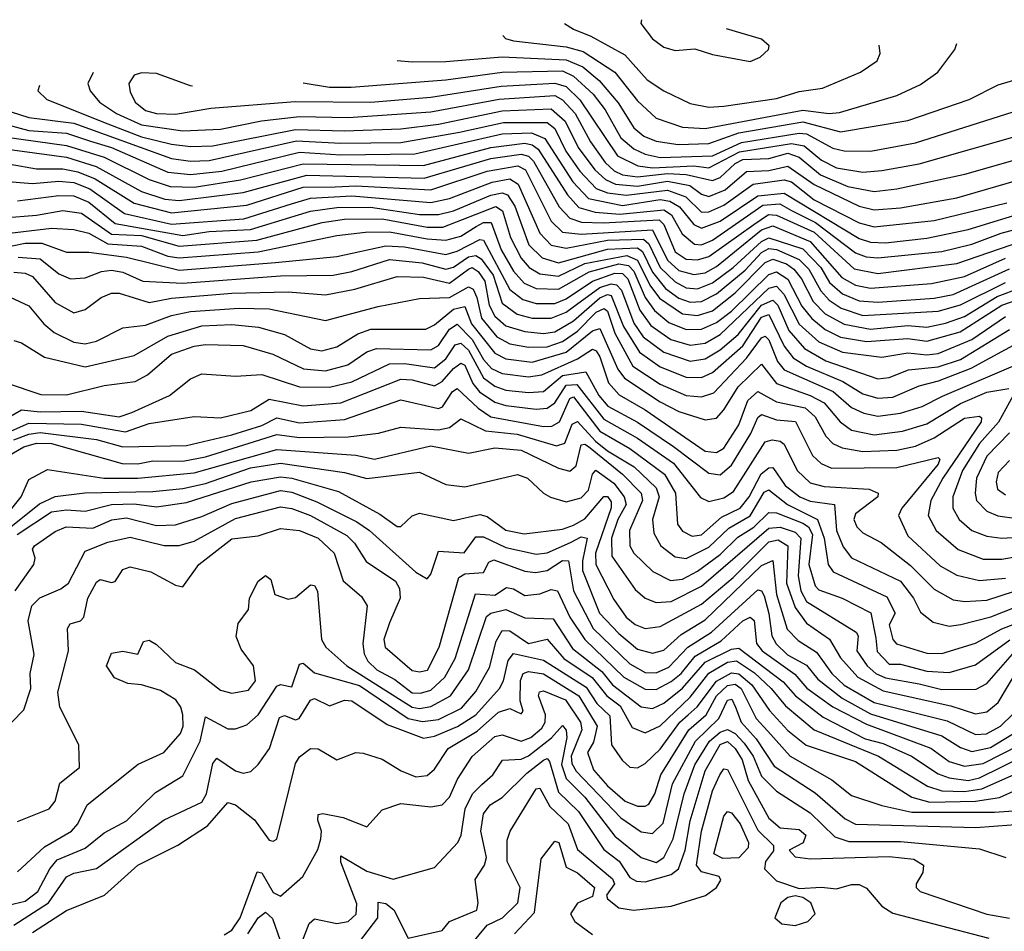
# Model space of a CAD drawing. Extents: x 1173029 to 1307123, y 522559 to 678521.
# Tile 556 of 623: x 1217621 to 1220241, y 668949 to 671375. Entities that reach past the tile are written whole.
import ezdxf

# ---------------------------------------------------------------- set-up
doc = ezdxf.new("R2010")
doc.units = 0

msp = doc.modelspace()

# ---------------------------------------------------------------- linework, layer by layer
at = {"layer": '0CON10XD'}
for points in [[(1219070.9, 671364.8), (1219095, 671349.2), (1219141.2, 671331.2), (1219231.5, 671281.5), (1219291, 671215), (1219335, 671185.2), (1219405, 671151.6), (1219455, 671142.3), (1219495, 671144.2), (1219635, 671165.2), (1219695, 671183.2), (1219757.6, 671192.4), (1219858.6, 671235), (1219903.3, 671265), (1219911.4, 671285), (1219908.5, 671306.5)], [(1219275.9, 671374.7), (1219274.2, 671365), (1219305, 671323.5), (1219335, 671301.5), (1219365, 671292.5), (1219417.3, 671297.3), (1219465, 671281.9), (1219565, 671263.5), (1219591.2, 671275), (1219614, 671295), (1219615.5, 671305.5), (1219595, 671322.5), (1219502.2, 671350.7)], [(1218906.8, 671332.5), (1218913.5, 671325), (1218935, 671318.1), (1219075, 671302.6), (1219120.4, 671290.4), (1219205, 671235.2), (1219265, 671158.4), (1219315, 671113), (1219385, 671088.9), (1219445, 671084.9), (1219705, 671133.8), (1219775, 671125.1), (1219802.6, 671127.4), (1219955, 671173), (1220018.1, 671201.9), (1220064.5, 671235), (1220109.5, 671295), (1220115.2, 671311.6)], [(1218625.2, 671266.4), (1218665, 671262.8), (1218755, 671263.4), (1218905, 671276), (1219075, 671267.9), (1219119.6, 671249.6), (1219163.2, 671213.2), (1219213.7, 671153.7), (1219255, 671086.8), (1219281.9, 671065), (1219315, 671051.9), (1219372.9, 671042.9), (1219455, 671044.9), (1219535, 671073.8), (1219705, 671102.5), (1219805, 671076.5), (1219985, 671106.2), (1220148, 671162), (1220225, 671201.1), (1220365, 671242.8), (1220456, 671295), (1220464, 671305), (1220462.5, 671315), (1220460.2, 671319.1)], [(1217816.1, 671234), (1217801.8, 671205), (1217808.2, 671185), (1217832.7, 671155), (1217878.1, 671125), (1217945, 671094.9), (1218055, 671079.1), (1218155, 671083.5), (1218264.5, 671105.5), (1218365, 671117.5), (1218495, 671114.7), (1218715, 671129.6), (1218896.7, 671163.3), (1219045, 671172.8), (1219065, 671161.8), (1219098.7, 671125), (1219139.9, 671049.9), (1219178.9, 670995), (1219202.7, 670972.7), (1219225, 670962), (1219265, 670956.3), (1219345, 670965), (1219395, 670962.8), (1219465, 670946.8), (1219485, 670954.5), (1219525, 670992.4), (1219545, 671002.3), (1219615, 671005.1), (1219665, 671019.2), (1219695, 671008.6), (1219752.1, 670962.1), (1219825, 670930.7), (1219895, 670917.7), (1219955, 670924.6), (1220136.7, 670963.3), (1220295, 671008.6)], [(1218080.7, 671197.9), (1218075, 671198.8), (1217985, 671231.6), (1217945, 671233.5), (1217925, 671226.8), (1217911.1, 671205), (1217915, 671182.5), (1217928.3, 671155), (1217955, 671133.4), (1217985.1, 671125.1), (1218035, 671123.1), (1218129.3, 671139.3), (1218353.4, 671156.6), (1218554.9, 671155.1), (1218715, 671168.4), (1218902.5, 671197.5), (1219045, 671206.1), (1219075, 671196.8), (1219111.5, 671161.5), (1219212, 671012), (1219265.7, 670985.7), (1219305, 670980.6), (1219415, 670985.7), (1219455, 670980.2), (1219536.9, 671023.1), (1219675.1, 671044.9), (1219708.8, 671038.8), (1219755, 671000.6), (1219795, 670980.9), (1219865, 670969.1), (1219915, 670973.5), (1220015, 670991), (1220295, 671071.2)], [(1218374.9, 671206.5), (1218445, 671195.1), (1218502.5, 671195), (1218755, 671215.1), (1218905, 671234.7), (1219065, 671238.5), (1219095, 671224.7), (1219146.7, 671176.7), (1219178.9, 671135), (1219220.4, 671060.4), (1219255, 671030.9), (1219285, 671016.8), (1219325, 671008.2), (1219465, 671012.3), (1219542.1, 671047.8), (1219695, 671073), (1219715, 671071.1), (1219785, 671032.4), (1219815, 671025.7), (1219885, 671024.9), (1220005, 671047.2), (1220265, 671129.5)], [(1217673.1, 671199.8), (1217668.8, 671185), (1217692.5, 671162.5), (1217855, 671097.6), (1217945, 671063), (1218025, 671043.9), (1218075, 671037.6), (1218135, 671038.9), (1218355, 671082.3), (1218485, 671078.6), (1218635, 671084), (1218735, 671096.9), (1218905, 671132.2), (1219035, 671137.1), (1219072.8, 671105), (1219107.5, 671035), (1219151.2, 670975), (1219179.7, 670949.7), (1219206.9, 670936.9), (1219265, 670931.9), (1219345, 670944.7), (1219403.9, 670933.9), (1219435, 670910.6), (1219455, 670904), (1219498.1, 670921.9), (1219555, 670970.4), (1219615, 670973.4), (1219665, 670985.1), (1219735, 670935.8), (1219855, 670878.3), (1219895, 670869.1), (1219965, 670874.1), (1220115, 670900.8), (1220295, 670952.7)], [(1217525.4, 671152.6), (1217645, 671114.5), (1217765, 671099.2), (1218025, 671005.1), (1218075, 670997.9), (1218125, 671000.1), (1218357.4, 671052.6), (1218475, 671045.7), (1218635, 671048.3), (1218791.1, 671075), (1218908.5, 671101.5), (1219025, 671101.1), (1219044.8, 671084.8), (1219074.3, 671025), (1219111.2, 670971.2), (1219155.3, 670925.3), (1219185, 670913.7), (1219235, 670907.7), (1219345, 670920.8), (1219393.7, 670903.7), (1219435, 670862.4), (1219455, 670863.6), (1219495, 670880.9), (1219573.3, 670936.7), (1219655, 670948.4), (1219675, 670942.9), (1219735, 670894.9), (1219855, 670834.3), (1219895, 670823.6), (1220055, 670840.2), (1220247.8, 670887.8)], [(1217565, 671101.3), (1217645, 671079.5), (1217745, 671072.5), (1217808.9, 671051.1), (1217864.5, 671034.5), (1218015, 670969.3), (1218075, 670962.5), (1218158.5, 670971.5), (1218365, 671022.3), (1218475, 671015.1), (1218672.3, 671017.7), (1218905, 671070.8), (1218983.2, 671073.2), (1219018.5, 671058.5), (1219092.8, 670942.8), (1219135, 670898.7), (1219225, 670880.7), (1219325, 670896.6), (1219351.5, 670891.5), (1219377, 670877), (1219415, 670829.5), (1219435, 670819.9), (1219485, 670838.2), (1219585, 670905.6), (1219655, 670912.9), (1219855, 670792.3), (1219885, 670783.1), (1219925, 670780.8), (1220035, 670793.6), (1220145, 670816.6), (1220312.5, 670867.5)], [(1217535, 671069), (1217745, 671040.2), (1217845, 671008.6), (1217965, 670949.2), (1218020.7, 670930.7), (1218085, 670929), (1218208.7, 670948.7), (1218375, 670991.3), (1218695, 670986.3), (1218875, 671034.8), (1218965, 671045.8), (1218985, 671041.6), (1219000.4, 671030.4), (1219078.4, 670908.4), (1219108.8, 670875), (1219152.1, 670862.1), (1219217.6, 670857.6), (1219335, 670868.8), (1219355.4, 670855.4), (1219384.3, 670805), (1219417, 670777), (1219435, 670775.3), (1219465, 670787.6), (1219598.8, 670881.2), (1219644.3, 670884.3), (1219675, 670867.2), (1219739, 670835), (1219845, 670754.7), (1219873.9, 670743.9), (1219905, 670740.8), (1220075, 670758.2), (1220155, 670777.3), (1220233.1, 670806.9), (1220335, 670834.3)], [(1217575, 671031.7), (1217745, 671008.5), (1217824.1, 670984.1), (1217945, 670917.6), (1218006.9, 670896.9), (1218045, 670893.4), (1218145, 670905.7), (1218215, 670915.1), (1218385, 670961), (1218696.9, 670953.1), (1218875, 671005.4), (1218955, 671016.8), (1218975, 671011.5), (1218988.4, 670998.4), (1219056.8, 670876.8), (1219085, 670846.8), (1219116.1, 670836.1), (1219173.8, 670833.8), (1219322.4, 670842.4), (1219335, 670829.7), (1219365, 670757.3), (1219395, 670737.3), (1219425, 670735.3), (1219455, 670744.7), (1219575, 670830.1), (1219614.1, 670855.9), (1219635, 670854.6), (1219735, 670809.3), (1219842.1, 670712.1), (1219905, 670698.9), (1220115, 670725.5), (1220344.7, 670805.3)], [(1217595, 670990.1), (1217665, 670977.4), (1217735, 670977.9), (1217775, 670970.1), (1217821.4, 670951.4), (1217925, 670886.5), (1218025, 670860.5), (1218225, 670881.5), (1218375, 670928.7), (1218460.3, 670930.3), (1218515, 670932.6), (1218715, 670921.9), (1218865, 670971.2), (1218946.1, 670986.1), (1218966.6, 670975), (1219035, 670838.8), (1219065, 670809.4), (1219115, 670804.2), (1219305, 670815.8), (1219345, 670734.7), (1219375, 670707.6), (1219415, 670696.3), (1219445, 670701.5), (1219475, 670717.8), (1219595, 670815.1), (1219625, 670825.9), (1219725, 670784.7), (1219809, 670689), (1219845, 670668.2), (1219885, 670660.7), (1220047.7, 670672.3), (1220135, 670691.5), (1220245, 670740.2)], [(1217425, 670957), (1217655, 670939.1), (1217725.1, 670944.9), (1217765, 670941.2), (1217807.1, 670925), (1217899.4, 670859.4), (1218025, 670830.4), (1218217.5, 670845), (1218344.2, 670885), (1218395, 670899.7), (1218505, 670906.2), (1218715, 670888), (1218765, 670898.8), (1218878, 670942), (1218925, 670951.1), (1218947.1, 670937.1), (1219005, 670806.6), (1219034.8, 670775), (1219075, 670766.9), (1219185, 670787.9), (1219280.8, 670790.8), (1219295, 670778.2), (1219325.3, 670715.3), (1219365, 670677), (1219395, 670661.3), (1219425, 670658.8), (1219465, 670674.9), (1219519.4, 670715), (1219595, 670784.6), (1219615, 670793.9), (1219704.8, 670764.8), (1219753, 670715), (1219775.7, 670675), (1219810.8, 670645), (1219855, 670626.8), (1219905, 670623.1), (1220055, 670633.5), (1220105, 670643.1), (1220255, 670712.1)], [(1217615, 670892.3), (1217725, 670907.3), (1217765, 670906.2), (1217805, 670889.3), (1217875, 670832.7), (1218055, 670800.6), (1218125, 670810.9), (1218235, 670816), (1218395, 670865.3), (1218465, 670875.1), (1218554.2, 670875.8), (1218685, 670856.3), (1218735, 670856.2), (1218775, 670866.2), (1218875, 670908), (1218905, 670913.9), (1218918.8, 670908.8), (1218938.4, 670878.4), (1218976, 670776), (1219010.9, 670740.9), (1219055, 670728), (1219185, 670764.3), (1219265, 670767.9), (1219278.1, 670758.1), (1219305, 670702.6), (1219339.5, 670659.5), (1219375, 670633.5), (1219405, 670623.1), (1219435, 670624.7), (1219475, 670645.3), (1219551.8, 670708.2), (1219595, 670754.9), (1219615, 670766.1), (1219635, 670763.5), (1219695, 670736.7), (1219721.2, 670711.2), (1219753.2, 670653.2), (1219775, 670628.6), (1219806.9, 670606.9), (1219865, 670587.8), (1220065, 670599.4), (1220125, 670616), (1220244.5, 670675.5)], [(1217577.8, 670847.8), (1217665, 670854.1), (1217735, 670866.9), (1217785, 670859.5), (1217865, 670803.9), (1217945, 670800.2), (1218045, 670772.2), (1218251.6, 670788.4), (1218425.4, 670835), (1218485, 670843.8), (1218585, 670844.6), (1218705, 670822.7), (1218747.3, 670822.7), (1218887.7, 670877.7), (1218906, 670866), (1218926.9, 670795), (1218955, 670739.7), (1218976.4, 670715), (1219005, 670698.6), (1219055, 670691.9), (1219124.5, 670725.5), (1219236.9, 670746.9), (1219265, 670735), (1219298.3, 670668.3), (1219323.4, 670633.4), (1219385, 670592.3), (1219425, 670587.4), (1219465, 670600.4), (1219525, 670647.7), (1219605, 670728.3), (1219625, 670737.8), (1219662, 670725), (1219681.1, 670711.1), (1219701.7, 670685), (1219733, 670625), (1219765, 670592.2), (1219815, 670564.5), (1219885, 670551.6), (1219985, 670560.8), (1220035, 670556.6), (1220085, 670566.9), (1220135, 670584.7), (1220222.1, 670637.9), (1220345, 670684.6)], [(1217555, 670802.6), (1217705, 670820), (1217765, 670816.7), (1217805, 670806.7), (1217855, 670778), (1217945, 670771.9), (1218015, 670745.7), (1218045, 670741.1), (1218255, 670756.9), (1218465, 670800.2), (1218540.9, 670809.1), (1218605, 670810.1), (1218705, 670791.5), (1218755, 670788.2), (1218795, 670798.6), (1218835.8, 670824.2), (1218855, 670835.1), (1218875.2, 670835.2), (1218902.4, 670762.4), (1218935, 670705.5), (1218963.5, 670673.5), (1218995, 670659.7), (1219055, 670658), (1219136.7, 670703.3), (1219215, 670724.7), (1219240.8, 670720.8), (1219255.7, 670705.7), (1219285.7, 670635.7), (1219310.5, 670600.5), (1219348.6, 670568.6), (1219395, 670550.6), (1219435, 670551.3), (1219475, 670569.1), (1219515, 670599.4), (1219615, 670696.4), (1219635, 670703.4), (1219665, 670683.9), (1219702.1, 670612.1), (1219729.3, 670579.3), (1219765, 670549.9), (1219805, 670530.2), (1219875, 670518.5), (1219985, 670526.2), (1220035, 670518.9), (1220124.3, 670544.3), (1220235, 670614.6), (1220365, 670660.3)], [(1217565, 670765.6), (1217635, 670779.9), (1217679.7, 670779.7), (1217745, 670756.5), (1217804.2, 670755.8), (1217905, 670742.6), (1218045, 670708.1), (1218301.1, 670728.9), (1218465.1, 670744.9), (1218595, 670773.2), (1218645, 670770.3), (1218755, 670749.9), (1218785, 670758.3), (1218845, 670789.8), (1218855, 670788.2), (1218925, 670656.4), (1218959.7, 670629.7), (1218995, 670619.2), (1219045, 670619.8), (1219075, 670632.1), (1219145, 670679.3), (1219205, 670699.9), (1219225, 670699.6), (1219239.3, 670685), (1219271.6, 670601.6), (1219300.6, 670560.6), (1219353.4, 670523.4), (1219405, 670508.3), (1219445, 670513.9), (1219485, 670536.9), (1219615, 670660.6), (1219635, 670665.5), (1219654.2, 670644.2), (1219695, 670564.9), (1219747.6, 670517.6), (1219810.3, 670490.3), (1219915, 670477.1), (1219985, 670487.8), (1220035, 670482.8), (1220065, 670486.5), (1220155, 670523.3), (1220245, 670584.7)], [(1217616.9, 670743.1), (1217675, 670738.2), (1217725, 670698.4), (1217755.5, 670685.5), (1217795, 670687.5), (1217838.2, 670705), (1217865, 670708.4), (1217895, 670702.6), (1217948.7, 670678.7), (1218055, 670673.3), (1218315, 670693.1), (1218455, 670694.9), (1218505, 670704.2), (1218605, 670736.8), (1218691.9, 670728.1), (1218755, 670711), (1218775, 670716.4), (1218815, 670743.6), (1218835, 670747.5), (1218848.6, 670738.6), (1218881.1, 670695), (1218905, 670620.6), (1218945, 670590.7), (1218985, 670580.6), (1219035, 670580.2), (1219075, 670596.7), (1219102.8, 670617.2), (1219165, 670661.7), (1219195, 670671.5), (1219209.4, 670669.4), (1219222.2, 670655), (1219255, 670567.2), (1219280.5, 670530.5), (1219335, 670490.2), (1219405, 670466.4), (1219445, 670472.5), (1219485, 670496.1), (1219532.6, 670537.4), (1219594.9, 670615.1), (1219625, 670628.3), (1219638.4, 670615), (1219667.6, 670547.6), (1219709.3, 670499.3), (1219766.6, 670466.6), (1219905, 670418.9), (1219935, 670422.7), (1219986.8, 670443.2), (1220065, 670451.3), (1220125, 670470.6), (1220255, 670550.5)], [(1217605, 670702.8), (1217635, 670699.9), (1217655, 670691), (1217715, 670622.3), (1217765, 670594.3), (1217795, 670603.3), (1217837.3, 670635), (1217865, 670647.4), (1217885, 670646.9), (1217965, 670621.7), (1218025, 670634), (1218185, 670647), (1218335, 670650.8), (1218435, 670642.4), (1218512.7, 670657.3), (1218625, 670690.9), (1218695, 670689.7), (1218765, 670673.3), (1218815, 670711), (1218825, 670715.1), (1218841, 670705), (1218858.5, 670678.5), (1218870.1, 670615), (1218885, 670586), (1218915, 670560.2), (1218965, 670544.7), (1219015, 670539.2), (1219045, 670544), (1219095, 670573.3), (1219165, 670634.8), (1219185, 670643), (1219195, 670640.7), (1219228.1, 670558.2), (1219270.3, 670490.3), (1219325, 670450.9), (1219395, 670423.6), (1219435, 670422.3), (1219465, 670436.2), (1219545, 670507.1), (1219595, 670583.4), (1219615, 670590.3), (1219655, 670505.5), (1219679.1, 670475), (1219715, 670452.4), (1219811.6, 670411.6), (1219865, 670379), (1219905, 670368), (1219945, 670370), (1220015, 670400), (1220066.5, 670413.5), (1220153, 670447), (1220295, 670524.9)], [(1217595, 670636.6), (1217645, 670612.9), (1217685.1, 670565.1), (1217712.6, 670542.6), (1217765, 670516.6), (1217795, 670512.1), (1217825, 670518.8), (1217895, 670554.7), (1217955, 670561.7), (1218025, 670587.5), (1218075, 670598.6), (1218205, 670607.4), (1218285, 670605.1), (1218435, 670574.4), (1218575, 670611.6), (1218685, 670633), (1218765, 670635.1), (1218815, 670664), (1218828, 670658), (1218837.3, 670635), (1218850.1, 670580.1), (1218890.7, 670530.7), (1218925, 670512.1), (1218975, 670502.9), (1219025, 670504.2), (1219065, 670518), (1219105, 670546.1), (1219155, 670596.3), (1219176.2, 670606.2), (1219185, 670599), (1219205, 670540.3), (1219252.8, 670452.8), (1219325, 670404.7), (1219395, 670374.4), (1219435, 670371), (1219468.2, 670381.8), (1219555, 670473.7), (1219595, 670528.1), (1219605, 670532.8), (1219615, 670522.4), (1219637.3, 670465), (1219655, 670442.9), (1219785.6, 670385), (1219835, 670342.8), (1219867.2, 670327.2), (1219905, 670320), (1219965, 670328), (1220022.5, 670345), (1220077.1, 670373), (1220295, 670465.9)], [(1217605, 670520.7), (1217625, 670514.7), (1217686.9, 670476.9), (1217795, 670450.5), (1217925, 670481.3), (1218015, 670532.4), (1218105, 670559.7), (1218185, 670563.8), (1218256.5, 670556.5), (1218325, 670536.8), (1218395, 670498.5), (1218425, 670493.8), (1218465, 670504.5), (1218520.9, 670539.1), (1218555, 670550.8), (1218701.3, 670551.3), (1218725, 670562.4), (1218775, 670604.7), (1218805, 670611.5), (1218823, 670565), (1218885, 670487), (1218915, 670472.4), (1218985, 670463.2), (1219075, 670490.3), (1219145, 670546.9), (1219165, 670552.8), (1219212.5, 670445), (1219230.5, 670420.5), (1219325, 670358), (1219375, 670332.2), (1219445, 670310), (1219475, 670314.7), (1219495, 670336.2), (1219532.7, 670397.3), (1219595, 670457.6), (1219635, 670406.2), (1219724.8, 670375), (1219762, 670355), (1219804.6, 670304.6), (1219835, 670282), (1219895, 670269.7), (1219970.1, 670279.9), (1220035, 670299.4), (1220125, 670353.3), (1220195, 670383.1), (1220253.5, 670393.5)], [(1217585, 670408.4), (1217676.9, 670376.9), (1217745, 670376.1), (1217845, 670401.1), (1217927.9, 670412.1), (1217960.6, 670429.4), (1218025, 670484.5), (1218085, 670505.9), (1218115, 670510.1), (1218215, 670508), (1218294.4, 670484.4), (1218375.7, 670445.7), (1218435, 670440.4), (1218493.8, 670456.2), (1218545, 670490.5), (1218569.9, 670500.1), (1218715, 670496.4), (1218735, 670507.6), (1218765, 670551.6), (1218785, 670564.6), (1218825, 670523.9), (1218855, 670470.3), (1218876.3, 670446.3), (1218905, 670432.8), (1218975, 670424.1), (1219010.6, 670429.4), (1219105, 670472.2), (1219145, 670497.8), (1219155, 670493.7), (1219165, 670477.5), (1219188.1, 670408.1), (1219216.2, 670376.2), (1219285, 670336.5), (1219445, 670226.7), (1219475, 670222.8), (1219495.1, 670234.9), (1219535, 670296.2), (1219558.6, 670361.4), (1219585, 670385.2), (1219635, 670357.7), (1219711.6, 670341.6), (1219737.7, 670317.8), (1219766.7, 670266.7), (1219785, 670246.7), (1219810, 670235), (1219865, 670225.3), (1219955, 670229.1), (1220005, 670239.8), (1220055, 670262.1), (1220135, 670313.9), (1220175, 670319.7), (1220180.9, 670315), (1220179.6, 670305), (1220077.7, 670155), (1220045.4, 670095), (1220038.5, 670055), (1220060, 670015), (1220118.4, 669965), (1220185, 669938.9), (1220235, 669939.5), (1220345, 669959)], [(1217575, 670307.4), (1217625, 670336.7), (1217675, 670330.8), (1217785, 670333.1), (1217885, 670317.9), (1217919.5, 670329.5), (1218019.6, 670375), (1218075, 670418.6), (1218105, 670432.6), (1218195, 670426.2), (1218265, 670430.3), (1218365, 670398.1), (1218445, 670396.9), (1218505, 670411.1), (1218605, 670459), (1218645, 670460.2), (1218725, 670448.2), (1218755, 670472.1), (1218780.1, 670509.9), (1218795, 670514), (1218815, 670495.6), (1218855, 670421.7), (1218885, 670399.8), (1218915, 670388.9), (1218975, 670382.8), (1219014.5, 670385.5), (1219065, 670427.5), (1219127.9, 670437.9), (1219162, 670375), (1219186.2, 670346.2), (1219265, 670303.8), (1219361.1, 670238.9), (1219455, 670168.3), (1219485, 670163.4), (1219515, 670189), (1219566.9, 670273.1), (1219585, 670316.2), (1219595, 670323.8), (1219635, 670310.3), (1219685.3, 670305.3), (1219731.1, 670215), (1219753.6, 670193.6), (1219781.6, 670181.6), (1219955, 670183.1), (1220065, 670209.4), (1220069.4, 670205), (1220065, 670191.6), (1219968.7, 670075), (1219960, 670055), (1219985, 670001.4), (1220071.1, 669921.1), (1220115, 669896.6), (1220175, 669882.2), (1220245, 669888.7)], [(1217575, 670269.7), (1217645, 670300.8), (1217785, 670298.3), (1217855.9, 670285.9), (1217902.1, 670277.9), (1217965, 670299.9), (1218085, 670318.9), (1218155, 670315.6), (1218236.2, 670335), (1218285, 670364.8), (1218375, 670347.1), (1218475, 670355.1), (1218635, 670417.8), (1218665, 670416.3), (1218725, 670400.8), (1218745, 670412.2), (1218775, 670446.8), (1218795, 670460.6), (1218805, 670455.5), (1218826.7, 670406.7), (1218844.8, 670384.8), (1218885, 670356.7), (1218915, 670348.1), (1218995, 670338.1), (1219025, 670340.8), (1219045, 670354.8), (1219075, 670402.4), (1219103.7, 670403.7), (1219175, 670311.7), (1219265, 670260.9), (1219361, 670195), (1219433, 670103), (1219455, 670093), (1219495, 670102.4), (1219520.8, 670119.2), (1219605, 670251.5), (1219623.2, 670256.8), (1219645, 670253.5), (1219655.1, 670245.1), (1219690, 670175), (1219725, 670142.1), (1219762.1, 670132.1), (1219882, 670125), (1219905.5, 670115), (1219904.7, 670105), (1219845, 670060), (1219841.3, 670045), (1219848.6, 670025), (1219865, 670009.3), (1219913.7, 669983.7), (1219992.1, 669922.1), (1220055, 669858.9), (1220105, 669830.8), (1220136.1, 669826.1), (1220195, 669830), (1220345, 669878.9)], [(1217605, 670256.9), (1217645, 670272.2), (1217675, 670276.1), (1217825, 670257.7), (1217895, 670238.1), (1218065, 670242), (1218185, 670269.6), (1218265, 670294.7), (1218305, 670315.1), (1218365, 670301.6), (1218485, 670311), (1218635, 670362.7), (1218735, 670340.2), (1218745.7, 670344.3), (1218772.4, 670385), (1218785, 670393.1), (1218840.9, 670340.9), (1218875, 670318.2), (1219015, 670292.2), (1219036.8, 670293.2), (1219057.5, 670305), (1219085, 670366.6), (1219095, 670370.9), (1219165, 670279.9), (1219245, 670233.7), (1219337.2, 670165), (1219366.1, 670115), (1219371.9, 670031.9), (1219385, 670013.9), (1219410.5, 670000.5), (1219435, 670004.1), (1219488.7, 670051.3), (1219538.1, 670075), (1219562.2, 670105), (1219593.8, 670166.2), (1219615, 670182.3), (1219625, 670183), (1219658.5, 670135), (1219697.1, 670105), (1219725, 670093.4), (1219789.5, 670085), (1219794.3, 670015), (1219812.3, 669972.3), (1219835, 669942.8), (1219965, 669880.5), (1219999.7, 669835), (1220018.4, 669798.4), (1220051.8, 669771.8), (1220095, 669761.2), (1220125.6, 669765.6), (1220205.5, 669785.5), (1220345, 669840.4)], [(1220265, 670374.7), (1220226.3, 670303.7), (1220175, 670247.3), (1220130, 670175), (1220104.3, 670105), (1220104.1, 670075), (1220121.5, 670045), (1220155, 670015.2), (1220195, 670000), (1220235, 669994.6), (1220365, 670002.6)], [(1217587.5, 670212.5), (1217631.6, 670238.4), (1217665, 670247.6), (1217705, 670247.2), (1217893.4, 670193.4), (1217935, 670192.7), (1217975, 670201.1), (1218055, 670199.6), (1218115, 670211.1), (1218305, 670270.9), (1218365, 670263.2), (1218494.6, 670264.6), (1218575.4, 670274.6), (1218635, 670290.2), (1218735, 670283.6), (1218765, 670289.7), (1218795, 670312.6), (1218860.2, 670280.2), (1218945, 670271.5), (1219049.2, 670240.8), (1219071.8, 670248.2), (1219091.2, 670298.8), (1219105, 670305.1), (1219153.3, 670253.3), (1219185, 670227.2), (1219256, 670185), (1219315, 670129.3), (1219322.6, 670105), (1219305.2, 670045), (1219308.1, 670008.1), (1219327.1, 669975), (1219365, 669945.2), (1219395, 669941), (1219455, 669971.4), (1219508.1, 670021.9), (1219565, 670054.5), (1219602.3, 670117.7), (1219615, 670123.7), (1219663.9, 670085), (1219744.5, 670044.5), (1219761.6, 669995), (1219772.7, 669925), (1219785.7, 669905), (1219928.9, 669838.9), (1219950.8, 669795), (1219935.2, 669764.8), (1219944.6, 669725), (1219954.1, 669714.1), (1220035, 669689.2), (1220075, 669688.3), (1220165, 669715.2), (1220235, 669753.9), (1220355, 669800.3)], [(1220255.2, 670275), (1220195, 670213.4), (1220167.7, 670155), (1220163.4, 670115), (1220167.6, 670095), (1220195, 670066.6), (1220224, 670054), (1220275, 670047.1)], [(1217592.9, 670065), (1217624.1, 670105), (1217645, 670151.4), (1217695, 670177.8), (1217844.5, 670154.5), (1217935, 670154.7), (1218085, 670169.2), (1218305, 670231.3), (1218515, 670215.9), (1218565, 670205.2), (1218715, 670241), (1218815, 670221.1), (1218885.1, 670235.1), (1218955, 670229.6), (1219055, 670180.9), (1219085, 670173.1), (1219102.2, 670187.8), (1219115, 670243.6), (1219125, 670245.3), (1219135, 670238.6), (1219225.5, 670165.5), (1219274.9, 670115), (1219278, 670095), (1219244.1, 670015), (1219244.5, 669975), (1219255.7, 669955), (1219306.2, 669906.2), (1219352.6, 669882.6), (1219385, 669885.8), (1219425, 669907.6), (1219485, 669951.2), (1219532.5, 669997.5), (1219575, 670024), (1219615, 670063), (1219635, 670062.2), (1219705.1, 670035.1), (1219720.5, 670025), (1219730.8, 670005), (1219720.8, 669925), (1219738.2, 669868.2), (1219747.8, 669857.8), (1219809.7, 669835), (1219886.4, 669796.4), (1219899.2, 669729.2), (1219903, 669693), (1219935, 669659.4), (1219965, 669659.4), (1220035, 669640.7), (1220095, 669637.4), (1220165, 669658), (1220255.7, 669724.3)], [(1220255, 670201.6), (1220225, 670170), (1220219.8, 670145), (1220223, 670125), (1220245, 670110)], [(1217556.6, 669993.4), (1217673.5, 670086.5), (1217715, 670105.8), (1217794.2, 670115.8), (1217975, 670119.2), (1218055, 670127.2), (1218115, 670140.9), (1218235, 670182.3), (1218315, 670194.3), (1218485, 670169.9), (1218545, 670153.5), (1218685, 670170.9), (1218755, 670137.4), (1218805, 670131.6), (1218945.5, 670164.5), (1218971.9, 670155), (1219014.4, 670114.4), (1219033.8, 670103.8), (1219075, 670091.3), (1219115, 670102), (1219135, 670122.6), (1219145.1, 670164.9), (1219153.7, 670176.3), (1219201.7, 670141.7), (1219229.9, 670105), (1219234.7, 670085), (1219212.8, 670045), (1219196, 669995), (1219196.7, 669946.7), (1219258.6, 669858.6), (1219285, 669835.2), (1219315, 669823.8), (1219355, 669826.9), (1219435, 669867.6), (1219615, 670021.2), (1219645, 670024.2), (1219685, 670011), (1219699.7, 669995), (1219692.7, 669895), (1219700.2, 669855), (1219715, 669826.1), (1219846.9, 669745), (1219852.4, 669735), (1219849.1, 669695), (1219876.3, 669655), (1219899.3, 669635), (1219925, 669623.3), (1220015, 669607.3), (1220075, 669592), (1220166.4, 669593.6), (1220195, 669608.4), (1220263.3, 669686.7)], [(1217613.6, 670005), (1217705, 670065.3), (1217745, 670070.6), (1217795, 670067.1), (1217865, 670084.9), (1217925, 670086.7), (1217985, 670078.6), (1218065, 670090), (1218236.8, 670145), (1218315, 670158.1), (1218344.9, 670154.9), (1218469.5, 670119.5), (1218579.1, 670059.1), (1218625, 670026.4), (1218635, 670026), (1218665.6, 670054.4), (1218685, 670061.9), (1218775, 670041.7), (1218845, 670058.3), (1218865, 670052.7), (1218915, 670016.4), (1218963.7, 670006.3), (1219065, 670019.3), (1219095, 670029.3), (1219125, 670046.3), (1219175, 670106.3), (1219185, 670106.1), (1219195, 670091.8), (1219195, 670075.6), (1219153.3, 669955), (1219153.9, 669925), (1219201.9, 669831.9), (1219235, 669785.2), (1219258.8, 669765), (1219285, 669754.2), (1219325, 669759.8), (1219435, 669819.3), (1219519.8, 669890.2), (1219614.4, 669985), (1219639.6, 669990.4), (1219664.9, 669974.9), (1219661.8, 669875), (1219685, 669810.2), (1219715, 669769.1), (1219776.2, 669726.2), (1219805, 669676.5), (1219851.8, 669625), (1219918.8, 669588.8), (1220099.1, 669549.1), (1220165, 669527.7), (1220195, 669533.3), (1220225, 669557.5), (1220280.4, 669649.6)], [(1217608.4, 669855), (1217658, 669925), (1217661.7, 669941.7), (1217654.6, 669965.4), (1217660, 669975), (1217715, 670012.6), (1217744.3, 670025), (1217815, 670021.8), (1217866.1, 670043.9), (1217905, 670049.3), (1217985, 670028.8), (1218035, 670030.3), (1218105, 670052.4), (1218185, 670087.2), (1218315, 670122), (1218345, 670117.3), (1218411.3, 670091.3), (1218518.1, 670038.1), (1218551.3, 670015), (1218675, 669904.2), (1218705, 669887.1), (1218715, 669899.2), (1218735, 669960.3), (1218803.6, 669956.4), (1218835, 669998.5), (1218855, 669998.8), (1218915, 669970.4), (1218995, 669952.3), (1219025, 669956.4), (1219086.5, 669983.5), (1219115, 669998.3), (1219131.3, 669995), (1219118.3, 669935), (1219118.8, 669908.8), (1219164.3, 669795), (1219215, 669741), (1219265, 669699.5), (1219305, 669689), (1219335, 669697.2), (1219381.5, 669738.5), (1219445, 669777.9), (1219595, 669921.9), (1219625, 669935.8), (1219635.1, 669845.1), (1219663, 669753), (1219692.5, 669722.5), (1219741.3, 669691.3), (1219782.2, 669635), (1219815, 669604.1), (1219895, 669557.3), (1220089.1, 669509.1), (1220165, 669472.6), (1220193.9, 669473.9), (1220231.7, 669495), (1220265, 669527.8)], [(1217600, 669505), (1217631.9, 669538.1), (1217650.2, 669595), (1217648.8, 669635), (1217658.7, 669685), (1217643.4, 669775), (1217652.6, 669815), (1217673.8, 669836.2), (1217730.2, 669859.8), (1217750.6, 669875), (1217795, 669960.8), (1217855, 669984.3), (1217915, 669997.6), (1218005, 669975.6), (1218045, 669975.7), (1218085, 669987.4), (1218195, 670047.4), (1218315, 670078.7), (1218345, 670073.9), (1218395, 670054.9), (1218491.7, 670001.7), (1218512.1, 669982.1), (1218542.6, 669932.6), (1218620.9, 669880.9), (1218631.2, 669861.2), (1218633.2, 669835), (1218605, 669769.7), (1218589.8, 669725), (1218593, 669705), (1218665, 669643), (1218685, 669639.2), (1218705.9, 669644.1), (1218737.2, 669705), (1218789.9, 669890.1), (1218805, 669900.1), (1218855, 669903.7), (1218868.9, 669931.1), (1218883, 669937), (1218965, 669907.5), (1218993.3, 669903.3), (1219025, 669909.1), (1219065, 669935.5), (1219081.1, 669935), (1219094.9, 669854.9), (1219146.8, 669755), (1219245, 669660.2), (1219285, 669637.7), (1219315, 669636.5), (1219348.1, 669651.9), (1219399.4, 669705), (1219462.3, 669745), (1219585, 669857.5), (1219595, 669854.8), (1219601.8, 669841.8), (1219614.3, 669794.3), (1219622.7, 669735), (1219633.7, 669713.7), (1219664.5, 669684.5), (1219715, 669656.9), (1219745, 669620), (1219809.6, 669569.6), (1219885, 669527.5), (1220075, 669469.4), (1220125, 669437.9), (1220155, 669427.4), (1220205, 669438.1), (1220282.2, 669485)], [(1217615, 669240.8), (1217698.8, 669275), (1217714.8, 669295.2), (1217727.1, 669342.9), (1217779.4, 669385), (1217778, 669445), (1217727.4, 669545), (1217722.4, 669585), (1217750.7, 669695), (1217748.1, 669755), (1217755, 669766.6), (1217782.2, 669775), (1217791.2, 669785), (1217801.7, 669835), (1217825, 669877.7), (1217835, 669885.3), (1217865, 669876.8), (1217875, 669879.6), (1217895, 669911.8), (1217915, 669918.4), (1217970, 669905), (1218035, 669870), (1218055, 669865.8), (1218097.7, 669925), (1218185, 669993.3), (1218255, 670001.2), (1218315, 670020.6), (1218365, 670015.8), (1218415.1, 669995.1), (1218457.9, 669955), (1218481.7, 669881.7), (1218530.1, 669840.1), (1218545.4, 669815), (1218534.1, 669714.1), (1218537.1, 669687.1), (1218547.3, 669667.3), (1218570.9, 669645), (1218619.3, 669619.3), (1218665, 669583.3), (1218687.7, 669582.3), (1218715, 669590.9), (1218751.8, 669625), (1218779.5, 669675), (1218833.5, 669846.5), (1218885, 669843.6), (1218916.1, 669863.9), (1218935, 669860.6), (1218965, 669842.7), (1219005, 669847.1), (1219035, 669858.4), (1219051.7, 669855), (1219085, 669784.8), (1219125.1, 669725.1), (1219228.9, 669625), (1219285, 669593.6), (1219315, 669592.2), (1219355, 669613.9), (1219380.9, 669635), (1219418.8, 669681.2), (1219487.8, 669722.2), (1219545, 669775.2), (1219565, 669784.7), (1219575.7, 669775.7), (1219582.2, 669715), (1219597, 669695), (1219683.4, 669633.4), (1219716.2, 669596.2), (1219785, 669546.4), (1219875, 669499.7), (1220045.8, 669435.8), (1220095, 669401.1), (1220135, 669388.6), (1220185, 669395.6), (1220284.2, 669445.8)], [(1217615, 669107.2), (1217686.2, 669173.8), (1217758.4, 669215), (1217775.6, 669235), (1217800.4, 669285), (1217936.3, 669393.7), (1218004.5, 669425), (1218048.8, 669475), (1218056, 669495), (1218054.4, 669525), (1218049.8, 669545), (1218036.4, 669565), (1217995, 669589.6), (1217945, 669604.6), (1217908.1, 669608.1), (1217873.2, 669623.2), (1217852, 669655), (1217865, 669688.8), (1217895, 669694.3), (1217935, 669686.2), (1217950.3, 669719.7), (1217965, 669723.3), (1217985, 669712.2), (1218035, 669664.3), (1218085.5, 669645), (1218155, 669590.8), (1218185, 669582.2), (1218229.3, 669590.7), (1218248.3, 669615), (1218243, 669655), (1218209.8, 669699.8), (1218196.4, 669733.6), (1218202.5, 669767.5), (1218230, 669805), (1218232.2, 669835), (1218255, 669880.8), (1218275, 669895.6), (1218288.9, 669885), (1218300, 669845), (1218335, 669832.7), (1218355, 669837.3), (1218395, 669871.2), (1218405, 669869.1), (1218413.6, 669853.6), (1218423.7, 669725), (1218435.2, 669705), (1218491.2, 669655), (1218665, 669545.1), (1218685, 669541.7), (1218715, 669547.2), (1218767.5, 669575), (1218815.1, 669645), (1218863.3, 669786.7), (1218874.4, 669795.6), (1218915, 669805.6), (1218965, 669782.8), (1219040.6, 669780.6), (1219091.8, 669701.8), (1219170, 669640), (1219198.6, 669605), (1219275, 669546.1), (1219305, 669541.5), (1219335, 669556), (1219385, 669596.1), (1219445, 669665.1), (1219515, 669699.8), (1219535, 669702.6), (1219653.1, 669613.1), (1219685.4, 669575), (1219759.1, 669519.1), (1219871.4, 669461.4), (1219918.6, 669448.6), (1219994.6, 669414.6), (1220065, 669367.9), (1220095, 669356.9), (1220145, 669350.2), (1220175, 669356.9), (1220294.6, 669415.4)], [(1217575, 669015.2), (1217635, 669028.6), (1217669.1, 669055), (1217700.5, 669115), (1217720.6, 669139.4), (1217795, 669170.5), (1217845, 669211.3), (1217905, 669242.5), (1217981.9, 669318.1), (1218055, 669362.9), (1218101.3, 669455), (1218115, 669520), (1218175, 669487.6), (1218195, 669487.8), (1218225, 669498.6), (1218255, 669524.7), (1218305, 669600.8), (1218315, 669605.9), (1218345, 669599.3), (1218365, 669660), (1218375, 669662.5), (1218405, 669637), (1218525, 669602.7), (1218654.8, 669514.8), (1218692.9, 669507.1), (1218735, 669512.7), (1218797, 669543), (1218835, 669587.1), (1218871, 669651), (1218888.9, 669721.1), (1218905, 669749.2), (1218925, 669748.4), (1218975, 669714.4), (1219025, 669725.8), (1219068.6, 669675), (1219144.1, 669624.1), (1219183, 669575), (1219218.7, 669548.7), (1219250.8, 669490.8), (1219285, 669477), (1219325, 669495.7), (1219405, 669572), (1219455, 669636.2), (1219505, 669665.4), (1219528.6, 669668.6), (1219576.6, 669636.6), (1219621.2, 669595), (1219658.8, 669548.8), (1219735.4, 669485.4), (1219906.9, 669415), (1220036.9, 669335), (1220075, 669322.9), (1220135, 669320.6), (1220181.8, 669328.2), (1220300, 669380)], [(1217605.2, 668965), (1217697.2, 669025), (1217745, 669094.2), (1217765, 669103.9), (1217825, 669115.6), (1218005, 669245.6), (1218105, 669292.1), (1218117.7, 669315), (1218135, 669395.7), (1218145, 669409.4), (1218195, 669375.9), (1218215, 669370), (1218235.8, 669374.2), (1218255, 669392.5), (1218285.2, 669435), (1218312.1, 669517.9), (1218325, 669523), (1218355, 669511.7), (1218364.5, 669515.5), (1218395, 669564.3), (1218405, 669568.4), (1218445, 669548.6), (1218485, 669564.1), (1218505, 669562), (1218599, 669499), (1218695, 669462.8), (1218725, 669468), (1218786, 669494), (1218834.7, 669525.3), (1218897.5, 669595), (1218908.8, 669615), (1218920.7, 669669.3), (1218935, 669687.9), (1219015, 669670.2), (1219128.7, 669598.7), (1219157.1, 669555), (1219191.8, 669521.8), (1219195.8, 669445), (1219223.9, 669403.9), (1219245, 669385.8), (1219265, 669384.2), (1219285, 669395.2), (1219325, 669433.7), (1219377.9, 669505), (1219399.5, 669525), (1219423.6, 669546.4), (1219475.3, 669614.7), (1219515, 669637), (1219535, 669633.8), (1219569.7, 669605), (1219616, 669536), (1219665, 669483.1), (1219714.4, 669444.4), (1219845, 669400.4), (1219995, 669306.2), (1220042.9, 669292.9), (1220164.9, 669295.1), (1220228.5, 669305), (1220322.8, 669347.2)], [(1217655, 668945.5), (1217745, 669004), (1217845.9, 669045), (1217935, 669124.8), (1218041.6, 669178.4), (1218120.9, 669229.1), (1218175, 669291.3), (1218195, 669285.7), (1218245.2, 669245.2), (1218285, 669191.2), (1218295, 669188.5), (1218305, 669194.4), (1218354.9, 669395.1), (1218365, 669413.2), (1218394.8, 669435.2), (1218415, 669434), (1218465, 669405.3), (1218515, 669424.6), (1218535, 669423.1), (1218585, 669406.5), (1218635.9, 669375.9), (1218675, 669359.8), (1218705, 669363.4), (1218725, 669380), (1218761.1, 669435), (1218838.4, 669481.6), (1218895, 669531.9), (1218925, 669542.1), (1218955, 669527.5), (1218960.6, 669535), (1218952.3, 669562.3), (1218953.8, 669616.2), (1218960.5, 669635), (1218975, 669640.3), (1219015, 669633.9), (1219108.7, 669575), (1219158, 669495), (1219147.9, 669452.1), (1219132.3, 669425), (1219148.2, 669378.2), (1219185, 669336.2), (1219232.5, 669295), (1219265, 669282), (1219285, 669281.6), (1219295, 669287.6), (1219310.9, 669315), (1219327.2, 669365), (1219402.1, 669485), (1219447.8, 669525), (1219475.4, 669575), (1219505, 669602.9), (1219525, 669606.6), (1219541.2, 669595), (1219581.1, 669515), (1219611.7, 669481.7), (1219671.6, 669415), (1219782, 669352), (1219835, 669310.2), (1219915, 669283.2), (1219995, 669265.5), (1220215, 669266.2), (1220342.5, 669275)], [(1218165, 668939.1), (1218185, 668951.5), (1218207, 668985), (1218252.9, 669107.1), (1218265, 669104.5), (1218295, 669052.5), (1218315, 669042.1), (1218374.6, 669095), (1218413.9, 669166.1), (1218422.2, 669195), (1218424.1, 669215), (1218413.8, 669245), (1218415, 669259.5), (1218427.5, 669262.5), (1218481.5, 669251.5), (1218545, 669227.1), (1218585, 669272), (1218635, 669288.6), (1218715, 669280.4), (1218745.3, 669285), (1218765, 669306), (1218786.1, 669353.9), (1218825, 669414.2), (1218885, 669467), (1218905, 669471.8), (1218955, 669455.1), (1218980.8, 669465), (1219010.5, 669489.5), (1219019.5, 669505), (1219020.1, 669525), (1219001.6, 669575), (1219004.1, 669585.9), (1219015, 669588.7), (1219073.1, 669565), (1219113.1, 669505), (1219117.3, 669485), (1219088.7, 669415), (1219090.1, 669395), (1219102, 669375), (1219220.4, 669250.4), (1219275, 669213.8), (1219305, 669209.3), (1219333.2, 669236.8), (1219358.4, 669341.6), (1219419.2, 669455), (1219481.1, 669515), (1219505, 669564.3), (1219516.5, 669566.5), (1219526, 669545), (1219541.1, 669505), (1219581.1, 669461.1), (1219628.6, 669388.6), (1219737.7, 669317.7), (1219817.7, 669247.7), (1219845, 669233.8), (1220165.2, 669225.2), (1220495, 669250)], [(1218371.4, 668918.6), (1218390.8, 668969.2), (1218405, 668982.4), (1218465, 668969.5), (1218495.3, 668975), (1218515.8, 668994.2), (1218518.4, 669021.6), (1218475, 669133.1), (1218475, 669150), (1218545, 669108.7), (1218615, 669087.7), (1218725, 669118.8), (1218787.1, 669185), (1218795.9, 669205), (1218806.3, 669275), (1218825.5, 669315), (1218850.6, 669339.4), (1218880, 669365), (1218905.5, 669404.5), (1218955, 669407.3), (1218975, 669416), (1219036.4, 669463.6), (1219065, 669496.9), (1219075, 669484.3), (1219077.1, 669465), (1219062.5, 669392.5), (1219075.3, 669355.3), (1219125, 669306.1), (1219205, 669201.7), (1219275, 669145.2), (1219315, 669131.9), (1219335, 669145.3), (1219359.9, 669195), (1219389.2, 669315), (1219418, 669392), (1219456.6, 669455), (1219485, 669479.2), (1219505, 669486), (1219525, 669475.3), (1219549.3, 669449.3), (1219572.7, 669415), (1219595, 669361.9), (1219635, 669321.9), (1219725, 669264.2), (1219789.9, 669199.9), (1219827.7, 669187.7), (1219965, 669187.8), (1220175, 669168.5), (1220245.5, 669145)], [(1218525, 668921.2), (1218573.8, 668985), (1218575, 669026.7), (1218595, 669022.9), (1218616.1, 669006.1), (1218655, 668930.7), (1218745, 668951.1), (1218764.2, 668975), (1218837.2, 669005), (1218840.6, 669025), (1218833, 669087), (1218858.1, 669125), (1218862.7, 669145), (1218847.8, 669215), (1218855, 669261.8), (1218873.2, 669285), (1218905.1, 669304.9), (1218970.5, 669369.5), (1219015, 669404.2), (1219025, 669408.3), (1219031, 669401), (1219055, 669318.8), (1219107.6, 669267.6), (1219175, 669166.6), (1219215.8, 669135.8), (1219245, 669091.8), (1219262.3, 669082.3), (1219285, 669080.2), (1219355, 669099.7), (1219373.8, 669115), (1219391.7, 669165), (1219405, 669242.5), (1219445, 669375.6), (1219485, 669445.7), (1219505, 669453.9), (1219525.4, 669435), (1219544, 669405), (1219559.7, 669349.7), (1219615, 669250), (1219645, 669224.6), (1219695, 669219.4), (1219713.2, 669205), (1219705.8, 669184.2), (1219668.3, 669165), (1219685, 669146.8), (1219725, 669141.6), (1219935, 669148.3), (1220000.8, 669140.8), (1220026.4, 669125), (1220024.5, 669105), (1220006.9, 669075), (1220006.9, 669065), (1220017.1, 669055), (1220195, 668994.2), (1220255, 668983.8)], [(1218805, 668893.2), (1218865.1, 668964.9), (1218905.4, 668984.6), (1218946.2, 669025), (1218952.4, 669065), (1218918, 669135), (1218918.5, 669191.5), (1218925.8, 669215), (1218995, 669328.4), (1219005, 669330), (1219031.3, 669281.3), (1219080.9, 669235), (1219105, 669166.7), (1219198.3, 669088.3), (1219203.5, 669075), (1219182.4, 669045), (1219185.6, 669035), (1219215, 669011.7), (1219254.7, 669005.3), (1219355, 669015.8), (1219445.6, 669044.4), (1219475.7, 669065), (1219486.7, 669085), (1219482.5, 669095), (1219435, 669106.7), (1219422.1, 669125), (1219435.3, 669215), (1219465, 669322.8), (1219484, 669365), (1219495, 669380.8), (1219505, 669379.5), (1219585, 669218.3), (1219627.2, 669177.2), (1219627, 669163), (1219606.1, 669135), (1219603.1, 669115), (1219635, 669082.7), (1219695, 669062.5), (1219755, 669066.4), (1219795, 669061.8), (1219835, 669073.6), (1219855, 669073.1), (1219875, 669063.3), (1219915.4, 669015.4), (1219945, 668997.4), (1220200.2, 668930.2)], [(1219492.5, 669142.5), (1219467.8, 669155), (1219494.5, 669255), (1219505, 669267.4), (1219515, 669263.8), (1219538.3, 669235), (1219560.7, 669185), (1219559.3, 669170.7), (1219535, 669144.7), (1219492.5, 669142.5)], [(1218938, 668942), (1218990.9, 668999.1), (1219008.2, 669141.8), (1219045, 669189.1), (1219055.2, 669185), (1219075, 669119.8), (1219105, 669104.8), (1219150.5, 669065), (1219145, 669041.8), (1219105, 669024), (1219086.4, 668995), (1219098.1, 668975), (1219145, 668940)], [(1219685, 668963.9), (1219718, 668975), (1219738, 668995), (1219726.2, 669025), (1219705, 669039.2), (1219685, 669042.9), (1219665, 669038.6), (1219646.9, 669025), (1219630.8, 668985), (1219648.9, 668968.9), (1219685, 668963.9)], [(1218227.9, 668942.1), (1218255, 668984.8), (1218275, 668999.7), (1218293.2, 668983.2), (1218314.3, 668924.3)]]:
    msp.add_lwpolyline(points, dxfattribs=at)

doc.saveas('drawing.dxf')
